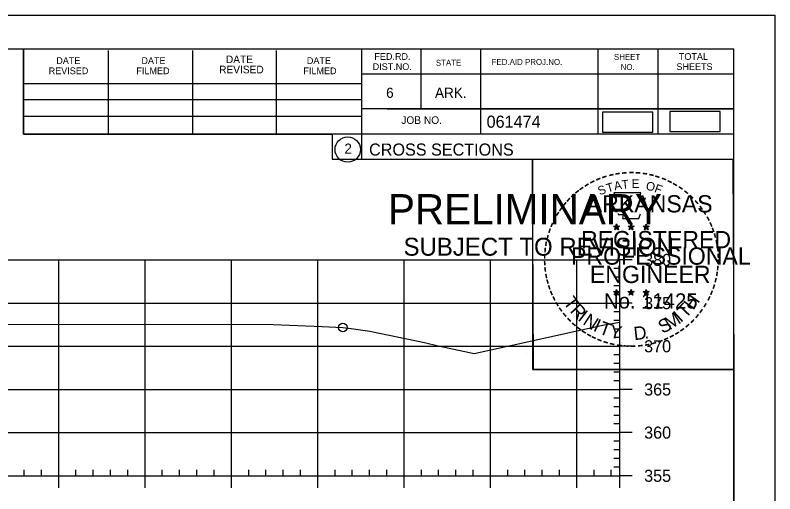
# Model space of a CAD drawing. Extents: x 1359801 to 1362404, y 372415 to 374228.
# Drawn here: x 1361894.9 to 1361982.8, y 372892.5 to 372947.9 of the extents above; entities that cross this region are included whole.
import ezdxf

# ---------------------------------------------------------------- set-up
doc = ezdxf.new("R2010")
doc.units = 0
for name, color, linetype in [('S_DRG_PT_SYM', 7, 'Continuous'), ('S_MAILBOX', 7, 'Continuous'), ('S_PRIMARY_CTL', 7, 'Continuous'), ('S_PRIMARY_CTL_ANNOT', 7, 'Continuous'), ('S_SHOULDER', 7, 'Continuous'), ('S_TELEPHONE_UTILITIES', 7, 'Continuous'), ('S_UNDERGROUND_CABLE', 7, 'Continuous'), ('S_UTL_PT_SYM', 7, 'Continuous'), ('S_WATER_UTILITIES', 7, 'Continuous')]:
    doc.layers.add(name, color=color, linetype=linetype)

msp = doc.modelspace()

# ---------------------------------------------------------------- linework, layer by layer
at = {"layer": 'S_DRG_PT_SYM'}
msp.add_lwpolyline([(1361822.484, 372912.11), (1361856.957, 372912.137), (1361875.136, 372912.145), (1361881.991, 372912.145), (1361924.728, 372912.098), (1361930.418, 372911.87), (1361932.802, 372911.773), (1361933.769, 372911.632), (1361935.935, 372911.343), (1361942.244, 372910.008), (1361943.825, 372909.642), (1361946.942, 372908.98), (1361948.013, 372908.755), (1361951.861, 372909.587), (1361952.237, 372909.675), (1361953.098, 372909.871), (1361963.049, 372912.053), (1361964.89, 372912.39)], dxfattribs=at)
at = {"layer": 'S_MAILBOX'}
for p, q in [((1361674.89, 372919.584), (1361964.89, 372919.584)), ((1361899.89, 372894.584), (1361899.89, 372919.584)), ((1361909.89, 372894.584), (1361909.89, 372919.584)), ((1361919.89, 372894.584), (1361919.89, 372919.584)), ((1361929.89, 372894.584), (1361929.89, 372919.584)), ((1361939.89, 372894.584), (1361939.89, 372919.584)), ((1361949.89, 372894.584), (1361949.89, 372919.584)), ((1361959.89, 372894.584), (1361959.89, 372919.584)), ((1361964.89, 372894.584), (1361964.89, 372919.584)), ((1361674.89, 372914.584), (1361964.89, 372914.584)), ((1361674.89, 372909.584), (1361964.89, 372909.584)), ((1361674.89, 372904.584), (1361964.89, 372904.584)), ((1361674.89, 372899.584), (1361964.89, 372899.584)), ((1361674.89, 372894.584), (1361964.89, 372894.584))]:
    msp.add_line(p, q, dxfattribs=at)
at = {"layer": 'S_SHOULDER'}
for p, q in [((1361649.489, 372947.938), (1361982.823, 372947.938)), ((1361954.105, 372908.788), (1361954.105, 372908.788))]:
    msp.add_line(p, q, dxfattribs=at)
for points in [[(1361649.483, 372947.938), (1361982.823, 372947.938), (1361982.823, 372734.601), (1361649.483, 372734.601)], [(1361895.81, 372944.044), (1361895.81, 372934.164), (1361931.542, 372934.164), (1361931.542, 372931.244), (1361954.742, 372931.244), (1361954.742, 372906.911), (1361978.07, 372906.911), (1361978.07, 372738.584), (1361661.89, 372738.584), (1361661.89, 372944.044)], [(1361954.742, 372931.244), (1361977.95, 372931.244), (1361978.07, 372906.911), (1361954.862, 372906.911)]]:
    msp.add_lwpolyline(points, close=True, dxfattribs=at)
msp.add_circle((1361932.802, 372911.773), 0.5, dxfattribs=at)
at = {"layer": 'S_TELEPHONE_UTILITIES'}
for p, q in [((1361964.155, 372923.499), (1361964.504, 372923.388)), ((1361964.155, 372923.499), (1361964.408, 372923.454)), ((1361964.155, 372923.499), (1361964.392, 372923.377)), ((1361964.504, 372923.753), (1361964.463, 372923.501)), ((1361964.504, 372923.388), (1361964.504, 372923.753)), ((1361964.504, 372923.753), (1361964.553, 372923.503)), ((1361964.851, 372923.499), (1361964.504, 372923.388)), ((1361964.851, 372923.499), (1361964.565, 372923.45)), ((1361964.851, 372923.499), (1361964.647, 372923.397)), ((1361965.825, 372923.499), (1361966.174, 372923.388)), ((1361965.825, 372923.499), (1361966.078, 372923.454)), ((1361965.825, 372923.499), (1361966.062, 372923.377)), ((1361966.174, 372923.753), (1361966.133, 372923.501)), ((1361966.174, 372923.388), (1361966.174, 372923.753)), ((1361966.174, 372923.753), (1361966.223, 372923.503)), ((1361966.521, 372923.499), (1361966.174, 372923.388)), ((1361966.521, 372923.499), (1361966.235, 372923.45)), ((1361966.521, 372923.499), (1361966.317, 372923.397)), ((1361967.589, 372923.487), (1361967.938, 372923.376)), ((1361967.589, 372923.487), (1361967.842, 372923.442)), ((1361967.589, 372923.487), (1361967.826, 372923.365)), ((1361967.938, 372923.741), (1361967.897, 372923.489)), ((1361967.938, 372923.376), (1361967.938, 372923.741)), ((1361967.938, 372923.741), (1361967.987, 372923.491)), ((1361968.285, 372923.487), (1361967.938, 372923.376)), ((1361968.285, 372923.487), (1361967.999, 372923.438)), ((1361968.285, 372923.487), (1361968.081, 372923.385)), ((1361964.288, 372923.091), (1361964.504, 372923.388)), ((1361964.288, 372923.091), (1361964.414, 372923.335)), ((1361964.288, 372923.091), (1361964.502, 372923.308)), ((1361964.717, 372923.091), (1361964.502, 372923.305)), ((1361964.717, 372923.091), (1361964.504, 372923.388)), ((1361964.717, 372923.091), (1361964.58, 372923.382)), ((1361965.958, 372923.091), (1361966.174, 372923.388)), ((1361965.958, 372923.091), (1361966.084, 372923.335)), ((1361965.958, 372923.091), (1361966.172, 372923.308)), ((1361966.387, 372923.091), (1361966.172, 372923.305)), ((1361966.387, 372923.091), (1361966.174, 372923.388)), ((1361966.387, 372923.091), (1361966.25, 372923.382)), ((1361967.722, 372923.079), (1361967.938, 372923.376)), ((1361967.722, 372923.079), (1361967.848, 372923.323)), ((1361967.722, 372923.079), (1361967.936, 372923.296)), ((1361968.151, 372923.079), (1361967.936, 372923.293)), ((1361968.151, 372923.079), (1361967.938, 372923.376)), ((1361968.151, 372923.079), (1361968.014, 372923.37)), ((1361964.151, 372915.926), (1361964.5, 372915.815)), ((1361964.151, 372915.926), (1361964.404, 372915.881)), ((1361964.151, 372915.926), (1361964.388, 372915.804)), ((1361964.284, 372915.518), (1361964.5, 372915.815)), ((1361964.284, 372915.518), (1361964.41, 372915.762)), ((1361964.284, 372915.518), (1361964.498, 372915.735)), ((1361964.5, 372916.18), (1361964.459, 372915.928)), ((1361964.713, 372915.518), (1361964.498, 372915.732)), ((1361964.5, 372915.815), (1361964.5, 372916.18)), ((1361964.5, 372916.18), (1361964.549, 372915.93)), ((1361964.847, 372915.926), (1361964.5, 372915.815)), ((1361964.713, 372915.518), (1361964.5, 372915.815)), ((1361964.847, 372915.926), (1361964.561, 372915.877)), ((1361964.713, 372915.518), (1361964.576, 372915.809)), ((1361964.847, 372915.926), (1361964.643, 372915.824)), ((1361965.82, 372915.926), (1361966.169, 372915.815)), ((1361965.82, 372915.926), (1361966.073, 372915.881)), ((1361965.82, 372915.926), (1361966.057, 372915.804)), ((1361965.953, 372915.518), (1361966.169, 372915.815)), ((1361965.953, 372915.518), (1361966.079, 372915.762)), ((1361965.953, 372915.518), (1361966.167, 372915.735)), ((1361966.169, 372916.18), (1361966.128, 372915.928)), ((1361966.382, 372915.518), (1361966.167, 372915.732)), ((1361966.169, 372915.815), (1361966.169, 372916.18)), ((1361966.169, 372916.18), (1361966.218, 372915.93)), ((1361966.516, 372915.926), (1361966.169, 372915.815)), ((1361966.382, 372915.518), (1361966.169, 372915.815)), ((1361966.516, 372915.926), (1361966.23, 372915.877)), ((1361966.382, 372915.518), (1361966.245, 372915.809)), ((1361966.516, 372915.926), (1361966.312, 372915.824)), ((1361967.587, 372915.916), (1361967.936, 372915.805)), ((1361967.587, 372915.916), (1361967.84, 372915.871)), ((1361967.587, 372915.916), (1361967.824, 372915.794)), ((1361967.72, 372915.508), (1361967.936, 372915.805)), ((1361967.72, 372915.508), (1361967.846, 372915.752)), ((1361967.72, 372915.508), (1361967.934, 372915.725)), ((1361967.936, 372916.17), (1361967.895, 372915.918)), ((1361968.149, 372915.508), (1361967.934, 372915.722)), ((1361967.936, 372915.805), (1361967.936, 372916.17)), ((1361967.936, 372916.17), (1361967.985, 372915.92)), ((1361968.283, 372915.916), (1361967.936, 372915.805)), ((1361968.149, 372915.508), (1361967.936, 372915.805)), ((1361968.283, 372915.916), (1361967.997, 372915.867)), ((1361968.149, 372915.508), (1361968.012, 372915.799)), ((1361968.283, 372915.916), (1361968.079, 372915.814))]:
    msp.add_line(p, q, dxfattribs=at)
for points in [[(1361964.196, 372927.377), (1361964.465, 372926.55)], [(1361967.707, 372926.455), (1361967.849, 372926.739), (1361967.164, 372926.715), (1361967.312, 372927.377), (1361964.196, 372927.377)], [(1361964.688, 372924.954), (1361964.688, 372924.867), (1361965.251, 372924.848), (1361965.197, 372924.375), (1361967.067, 372924.375), (1361967.268, 372924.911)], [(1361964.504, 372923.753), (1361964.717, 372923.091), (1361964.155, 372923.499), (1361964.851, 372923.499), (1361964.288, 372923.091), (1361964.504, 372923.753)], [(1361966.174, 372923.753), (1361966.387, 372923.091), (1361965.825, 372923.499), (1361966.521, 372923.499), (1361965.958, 372923.091), (1361966.174, 372923.753)], [(1361967.938, 372923.741), (1361968.151, 372923.079), (1361967.589, 372923.487), (1361968.285, 372923.487), (1361967.722, 372923.079), (1361967.938, 372923.741)], [(1361964.5, 372916.18), (1361964.713, 372915.518), (1361964.151, 372915.926), (1361964.847, 372915.926), (1361964.284, 372915.518), (1361964.5, 372916.18)], [(1361966.169, 372916.18), (1361966.382, 372915.518), (1361965.82, 372915.926), (1361966.516, 372915.926), (1361965.953, 372915.518), (1361966.169, 372916.18)], [(1361967.936, 372916.17), (1361968.149, 372915.508), (1361967.587, 372915.916), (1361968.283, 372915.916), (1361967.72, 372915.508), (1361967.936, 372916.17)]]:
    msp.add_lwpolyline(points, dxfattribs=at)
for centre, radius in [((1361964.503, 372923.387), 0.172), ((1361964.503, 372923.387), 0.145), ((1361964.503, 372923.387), 0.116), ((1361964.503, 372923.387), 0.0991), ((1361964.503, 372923.387), 0.0747), ((1361964.503, 372923.387), 0.0495), ((1361964.503, 372923.387), 0.0296), ((1361966.173, 372923.387), 0.172), ((1361966.173, 372923.387), 0.145), ((1361966.173, 372923.387), 0.116), ((1361966.173, 372923.387), 0.0991), ((1361966.173, 372923.387), 0.0747), ((1361966.173, 372923.387), 0.0495), ((1361966.173, 372923.387), 0.0296), ((1361967.937, 372923.375), 0.172), ((1361967.937, 372923.375), 0.145), ((1361967.937, 372923.375), 0.116), ((1361967.937, 372923.375), 0.0991), ((1361967.937, 372923.375), 0.0747), ((1361967.937, 372923.375), 0.0495), ((1361967.937, 372923.375), 0.0296), ((1361964.499, 372915.814), 0.172), ((1361964.499, 372915.814), 0.145), ((1361964.499, 372915.814), 0.116), ((1361964.499, 372915.814), 0.0991), ((1361964.499, 372915.814), 0.0747), ((1361964.499, 372915.814), 0.0495), ((1361964.499, 372915.814), 0.0296), ((1361966.168, 372915.814), 0.172), ((1361966.168, 372915.814), 0.145), ((1361966.168, 372915.814), 0.116), ((1361966.168, 372915.814), 0.0991), ((1361966.168, 372915.814), 0.0747), ((1361966.168, 372915.814), 0.0495), ((1361966.168, 372915.814), 0.0296), ((1361967.935, 372915.804), 0.172), ((1361967.935, 372915.804), 0.145), ((1361967.935, 372915.804), 0.116), ((1361967.935, 372915.804), 0.0991), ((1361967.935, 372915.804), 0.0747), ((1361967.935, 372915.804), 0.0495), ((1361967.935, 372915.804), 0.0296)]:
    msp.add_circle(centre, radius, dxfattribs=at)
at = {"layer": 'S_UNDERGROUND_CABLE'}
for points in [[(1361962.88, 372934.377), (1361968.713, 372934.377), (1361968.713, 372936.687), (1361962.88, 372936.687)], [(1361970.649, 372934.468), (1361976.482, 372934.468), (1361976.482, 372936.778), (1361970.649, 372936.778)]]:
    msp.add_lwpolyline(points, close=True, dxfattribs=at)
at = {"layer": 'S_UTL_PT_SYM'}
for p, q in [((1361661.89, 372944.044), (1361978.07, 372944.044)), ((1361895.81, 372934.164), (1361895.81, 372944.044)), ((1361905.67, 372934.164), (1361905.67, 372943.844)), ((1361915.43, 372934.164), (1361915.43, 372943.844)), ((1361925.11, 372934.164), (1361925.11, 372943.844)), ((1361934.97, 372944.044), (1361934.97, 372931.244)), ((1361941.81, 372944.044), (1361941.81, 372937.104)), ((1361948.75, 372944.044), (1361948.75, 372934.164)), ((1361962.33, 372944.044), (1361962.33, 372934.164)), ((1361969.27, 372944.044), (1361969.27, 372934.164)), ((1361978.07, 372738.584), (1361978.07, 372944.044)), ((1361978.07, 372941.104), (1361934.97, 372941.104)), ((1361978.07, 372941.124), (1361978.07, 372941.124)), ((1361895.81, 372940.024), (1361934.97, 372940.024)), ((1361895.81, 372938.164), (1361934.97, 372938.164)), ((1361978.07, 372937.104), (1361934.97, 372937.104)), ((1361937.93, 372937.104), (1361978.07, 372937.104)), ((1361895.81, 372934.164), (1361895.81, 372936.224)), ((1361895.81, 372936.224), (1361934.97, 372936.224)), ((1361978.07, 372934.164), (1361895.81, 372934.164)), ((1361934.97, 372931.244), (1361978.07, 372931.244))]:
    msp.add_line(p, q, dxfattribs=at)
msp.add_circle((1361933.357, 372932.379), 1.467, dxfattribs=at)
at = {"layer": 'S_WATER_UTILITIES'}
for p, q in [((1361964.89, 372894.584), (1361964.89, 372919.584)), ((1361966.29, 372919.584), (1361964.89, 372919.584)), ((1361964.89, 372918.584), (1361964.19, 372918.584)), ((1361964.89, 372917.584), (1361964.19, 372917.584)), ((1361964.89, 372916.584), (1361964.19, 372916.584)), ((1361964.89, 372915.584), (1361964.19, 372915.584)), ((1361966.29, 372914.584), (1361964.89, 372914.584)), ((1361964.89, 372913.584), (1361964.19, 372913.584)), ((1361964.89, 372912.584), (1361964.19, 372912.584)), ((1361964.89, 372911.584), (1361964.19, 372911.584)), ((1361964.89, 372910.584), (1361964.19, 372910.584)), ((1361966.29, 372909.584), (1361964.89, 372909.584)), ((1361964.89, 372908.584), (1361964.19, 372908.584)), ((1361964.89, 372907.584), (1361964.19, 372907.584)), ((1361964.89, 372906.584), (1361964.19, 372906.584)), ((1361964.89, 372905.584), (1361964.19, 372905.584)), ((1361966.29, 372904.584), (1361964.89, 372904.584)), ((1361964.89, 372903.584), (1361964.19, 372903.584)), ((1361964.89, 372902.584), (1361964.19, 372902.584)), ((1361964.89, 372901.584), (1361964.19, 372901.584)), ((1361964.89, 372900.584), (1361964.19, 372900.584)), ((1361966.29, 372899.584), (1361964.89, 372899.584)), ((1361964.89, 372898.584), (1361964.19, 372898.584)), ((1361964.89, 372897.584), (1361964.19, 372897.584)), ((1361964.89, 372896.584), (1361964.19, 372896.584)), ((1361895.89, 372894.584), (1361895.89, 372895.284)), ((1361897.89, 372894.584), (1361897.89, 372895.284)), ((1361901.89, 372894.584), (1361901.89, 372895.284)), ((1361903.89, 372894.584), (1361903.89, 372895.284)), ((1361905.89, 372894.584), (1361905.89, 372895.284)), ((1361907.89, 372894.584), (1361907.89, 372895.284)), ((1361911.89, 372894.584), (1361911.89, 372895.284)), ((1361913.89, 372894.584), (1361913.89, 372895.284)), ((1361915.89, 372894.584), (1361915.89, 372895.284)), ((1361917.89, 372894.584), (1361917.89, 372895.284)), ((1361921.89, 372894.584), (1361921.89, 372895.284)), ((1361923.89, 372894.584), (1361923.89, 372895.284)), ((1361925.89, 372894.584), (1361925.89, 372895.284)), ((1361927.89, 372894.584), (1361927.89, 372895.284)), ((1361931.89, 372894.584), (1361931.89, 372895.284)), ((1361933.89, 372894.584), (1361933.89, 372895.284)), ((1361935.89, 372894.584), (1361935.89, 372895.284)), ((1361937.89, 372894.584), (1361937.89, 372895.284)), ((1361941.89, 372894.584), (1361941.89, 372895.284)), ((1361943.89, 372894.584), (1361943.89, 372895.284)), ((1361945.89, 372894.584), (1361945.89, 372895.284)), ((1361947.89, 372894.584), (1361947.89, 372895.284)), ((1361951.89, 372894.584), (1361951.89, 372895.284)), ((1361953.89, 372894.584), (1361953.89, 372895.284)), ((1361955.89, 372894.584), (1361955.89, 372895.284)), ((1361957.89, 372894.584), (1361957.89, 372895.284)), ((1361961.89, 372894.584), (1361961.89, 372895.284)), ((1361963.89, 372894.584), (1361963.89, 372895.284)), ((1361964.89, 372895.584), (1361964.19, 372895.584)), ((1361674.89, 372894.584), (1361964.89, 372894.584)), ((1361899.89, 372893.184), (1361899.89, 372894.584)), ((1361909.89, 372893.184), (1361909.89, 372894.584)), ((1361919.89, 372893.184), (1361919.89, 372894.584)), ((1361929.89, 372893.184), (1361929.89, 372894.584)), ((1361939.89, 372893.184), (1361939.89, 372894.584)), ((1361949.89, 372893.184), (1361949.89, 372894.584)), ((1361959.89, 372893.184), (1361959.89, 372894.584)), ((1361964.89, 372893.184), (1361964.89, 372894.584)), ((1361966.29, 372894.584), (1361964.89, 372894.584))]:
    msp.add_line(p, q, dxfattribs=at)

# ---------------------------------------------------------------- texts
at = {"layer": 'S_PRIMARY_CTL'}
for s, p in [('380', (1361967.69, 372918.884)), ('375', (1361967.69, 372913.884)), ('370', (1361967.69, 372908.884)), ('365', (1361967.69, 372903.884)), ('360', (1361967.69, 372898.884)), ('355', (1361967.69, 372893.884))]:
    msp.add_text(s, height=1.4, dxfattribs=at).set_placement(p)
at = {"layer": 'S_PRIMARY_CTL_ANNOT'}
for s, height, p in [('PRELIMINARY', 3.5, (1361938.021, 372923.707)), ('DWB', 0.01, (1361938.768, 372925.556)), ('SUBJECT TO REVISION', 2.07511, (1361939.83, 372920.078))]:
    msp.add_text(s, height=height, rotation=360, dxfattribs=at).set_placement(p)
at = {"layer": 'S_SHOULDER'}
msp.add_text('+', height=0.1, dxfattribs=at).set_placement((1361924.685, 372912.048))
at = {"layer": 'S_TELEPHONE_UTILITIES'}
for s, height, rotation, p in [('-', 1.6, 13.63015, (1361963.694, 372928.745)), ('-', 1.6, 10.21935, (1361964.372, 372928.907)), ('-', 1.6, 5.89682, (1361965.101, 372929.017)), ('-', 1.6, 0.18623, (1361965.873, 372929.089)), ('-', 1.6, 357.74304, (1361966.596, 372929.076)), ('-', 1.6, 352.16172, (1361967.34, 372929.02)), ('-', 1.6, 347.20489, (1361968.059, 372928.906)), ('-', 1.6, 28.79182, (1361961.677, 372927.918)), ('-', 1.6, 24.30721, (1361962.31, 372928.235)), ('-', 1.6, 19.17608, (1361962.944, 372928.504)), ('A', 1, 11.21318, (1361964.291, 372927.637)), ('T', 1, 6.02276, (1361965.14, 372927.803)), ('E', 1, 0.83234, (1361966.245, 372927.913)), ('-', 1.6, 342.3362, (1361968.694, 372928.751)), ('-', 1.6, 337.85509, (1361969.429, 372928.528)), ('-', 1.6, 334.12109, (1361970.06, 372928.257)), ('-', 1.6, 36.23174, (1361960.502, 372927.153)), ('-', 1.6, 34.06357, (1361961.08, 372927.548)), ('S', 1, 21.59401, (1361962.551, 372927.055)), ('T', 1, 16.4036, (1361963.465, 372927.386)), ('O', 1, 350.4515, (1361967.849, 372927.703)), ('F', 1, 340.07066, (1361968.803, 372927.475)), ('-', 1.6, 329.64089, (1361970.639, 372927.974)), ('-', 1.6, 325.86266, (1361971.282, 372927.613)), ('-', 1.6, 42.96224, (1361959.593, 372926.358)), ('-', 1.6, 38.95066, (1361960.026, 372926.775)), ('ARKANSAS', 2, 360, (1361961.049, 372925.089)), ('-', 1.6, 320.52971, (1361971.892, 372927.187)), ('-', 1.6, 315.57859, (1361972.491, 372926.699)), ('-', 1.6, 50.61417, (1361958.742, 372925.394)), ('-', 1.6, 48.42305, (1361959.145, 372925.88)), ('-', 1.6, 309.87973, (1361973.06, 372926.149)), ('-', 1.6, 58.07063, (1361958.004, 372924.3)), ('-', 1.6, 54.23247, (1361958.329, 372924.827)), ('-', 1.6, 306.65218, (1361973.585, 372925.547)), ('-', 1.4, 303.67529, (1361974.071, 372924.979)), ('-', 1.6, 62.87135, (1361957.691, 372923.686)), ('-', 1.6, 299.66835, (1361974.39, 372924.372)), ('-', 1.6, 67.77427, (1361957.432, 372923.075)), ('-', 1.6, 294.66279, (1361974.714, 372923.76)), ('-', 1.6, 72.39447, (1361957.213, 372922.445)), ('REGISTERED', 2, 360, (1361960.371, 372920.94)), ('DWB', 0.01, 360, (1361964.491, 372923.383)), ('DWB', 0.01, 360, (1361966.161, 372923.383)), ('DWB', 0.01, 360, (1361967.925, 372923.372)), ('-', 1.6, 290.57283, (1361974.971, 372923.183)), ('-', 1.6, 285.12326, (1361975.205, 372922.603)), ('-', 1.6, 81.20126, (1361956.884, 372921.018)), ('-', 1.6, 75.46096, (1361957.016, 372921.731)), ('-', 1.6, 280.54934, (1361975.405, 372921.861)), ('-', 1.6, 85.18634, (1361956.808, 372920.327)), ('PROFESSIONAL', 2, 360, (1361959.223, 372919.036)), ('-', 1.6, 276.59616, (1361975.567, 372921.093)), ('-', 1.6, 89.06224, (1361956.783, 372919.626)), ('-', 1.6, 274.33011, (1361975.627, 372920.371)), ('-', 1.6, 94.19588, (1361956.818, 372918.901)), ('-', 1.6, 269.94067, (1361975.661, 372919.739)), ('-', 1.6, 98.94793, (1361956.89, 372918.234)), ('ENGINEER', 2, 360, (1361961.41, 372916.911)), ('-', 1.6, 260.99529, (1361975.571, 372918.419)), ('-', 1.6, 263.5172, (1361975.642, 372919.073)), ('-', 1.6, 101.71495, (1361957.025, 372917.501)), ('-', 1.6, 105.45785, (1361957.187, 372916.906)), ('-', 1.6, 255.7626, (1361975.461, 372917.741)), ('-', 1.6, 109.08742, (1361957.402, 372916.275)), ('-', 1.6, 252.86809, (1361975.28, 372917.021)), ('-', 1.6, 114.06432, (1361957.656, 372915.679)), ('T', 1.54, 306.04056, (1361958.26, 372914.653)), ('No. 11425', 1.757, 360, (1361963.038, 372913.96)), ('DWB', 0.01, 360, (1361964.487, 372915.81)), ('DWB', 0.01, 360, (1361966.156, 372915.81)), ('DWB', 0.01, 360, (1361967.923, 372915.8)), ('H', 1.54, 54.60883, (1361973.38, 372913.688)), ('-', 1.6, 247.88866, (1361975.057, 372916.348)), ('-', 1.6, 115.72885, (1361957.961, 372915.061)), ('-', 1.6, 120.44712, (1361958.318, 372914.475)), ('T', 1.54, 46.64442, (1361972.49, 372912.746)), ('-', 1.6, 239.07125, (1361974.401, 372914.967)), ('-', 1.6, 244.61971, (1361974.795, 372915.719)), ('-', 1.6, 125.89344, (1361958.721, 372913.914)), ('R', 1.54, 314.00497, (1361959.022, 372913.605)), ('I', 1.54, 321.96938, (1361959.923, 372912.673)), ('-', 1.6, 233.84524, (1361973.999, 372914.314)), ('-', 1.6, 130.71812, (1361959.183, 372913.362)), ('-', 1.6, 134.22381, (1361959.7, 372912.817)), ('N', 1.54, 326.50021, (1361960.49, 372912.202)), ('M', 1.54, 32.65632, (1361970.645, 372911.421)), ('I', 1.54, 42.11359, (1361971.929, 372912.268)), ('-', 1.6, 231.25377, (1361973.569, 372913.748)), ('-', 1.6, 138.93382, (1361960.225, 372912.353)), ('I', 1.54, 335.36034, (1361961.698, 372911.416)), ('T', 1.54, 339.89117, (1361962.359, 372911.088)), ('Y', 1.54, 347.85558, (1361963.576, 372910.643)), ('S', 1.54, 26.9312, (1361969.806, 372911.015)), ('-', 1.6, 221.08509, (1361972.568, 372912.675)), ('-', 1.6, 225.76533, (1361973.09, 372913.184)), ('-', 1.6, 144.64634, (1361960.781, 372911.947)), ('-', 1.6, 148.08978, (1361961.342, 372911.576)), ('D', 1.54, 6.39691, (1361966.561, 372910.284)), ('-', 1.6, 212.24909, (1361971.485, 372911.816)), ('-', 1.6, 215.73633, (1361972.019, 372912.203)), ('-', 1.6, 151.57039, (1361961.921, 372911.251)), ('-', 1.6, 154.60019, (1361962.443, 372911.004)), ('-', 1.6, 158.56121, (1361963.067, 372910.75)), ('-', 1.6, 162.79826, (1361963.754, 372910.537)), ('.', 1.54, 13.76417, (1361967.753, 372910.412)), ('-', 1.6, 200.71842, (1361969.684, 372910.878)), ('-', 1.6, 204.25161, (1361970.303, 372911.151)), ('-', 1.6, 207.35684, (1361970.927, 372911.47)), ('-', 1.6, 167.55551, (1361964.469, 372910.373)), ('-', 1.6, 173.11546, (1361965.241, 372910.263)), ('-', 1.6, 176.51827, (1361965.989, 372910.21)), ('-', 1.6, 181.59176, (1361966.733, 372910.229)), ('-', 1.6, 185.81666, (1361967.542, 372910.305)), ('-', 1.6, 191.28576, (1361968.278, 372910.437)), ('-', 1.6, 195.47429, (1361969.007, 372910.636))]:
    msp.add_text(s, height=height, rotation=rotation, dxfattribs=at).set_placement(p)
at = {"layer": 'S_UTL_PT_SYM'}
for s, height, p in [('DATE', 0.7819, (1361899.61, 372942.284)), ('DATE', 0.7819, (1361909.47, 372942.284)), ('DATE', 0.8792, (1361919.25, 372942.384)), ('DATE', 0.7819, (1361928.63, 372942.284)), ('FED.RD.', 0.7819, (1361936.45, 372942.764)), ('STATE', 0.684, (1361943.57, 372942.084)), ('FED.AID PROJ.NO.', 0.684, (1361950.03, 372942.184)), ('SHEET', 0.684, (1361964.19, 372942.764)), ('TOTAL', 0.7819, (1361971.71, 372942.764)), ('REVISED', 0.7819, (1361898.73, 372941.104)), ('FILMED', 0.7819, (1361908.89, 372941.104)), ('REVISED', 0.8792, (1361918.47, 372941.204)), ('FILMED', 0.7819, (1361928.23, 372941.104)), ('DIST.NO.', 0.7819, (1361936.25, 372941.584)), ('NO.', 0.684, (1361964.97, 372941.584)), ('SHEETS', 0.7819, (1361971.43, 372941.584)), ('6', 1.172, (1361937.81, 372938.364)), ('ARK.', 1.1723, (1361943.47, 372938.364)), ('JOB NO.', 0.8792, (1361939.57, 372935.344)), ('061474', 1.4, (1361949.446, 372934.903)), ('2', 1.172, (1361932.974, 372931.893)), ('CROSS SECTIONS', 1.4, (1361935.834, 372931.674))]:
    msp.add_text(s, height=height, rotation=360, dxfattribs=at).set_placement(p)

doc.saveas('drawing.dxf')
